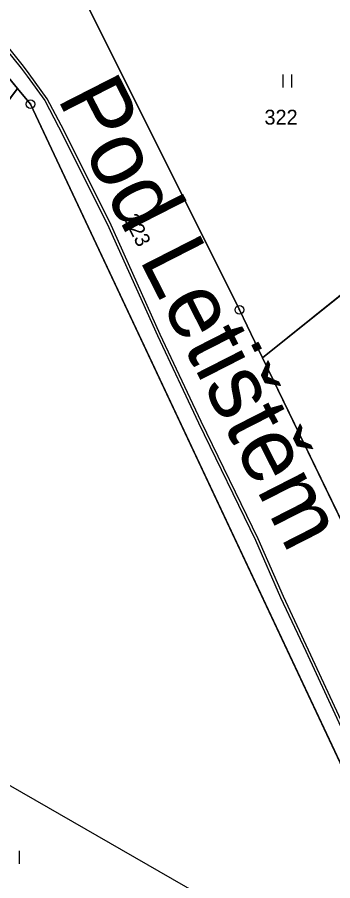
# Model space of a CAD drawing. Extents: x -689422 to -685210, y -987725 to -982160.
# Drawn here: x -687545.1 to -687509.1, y -985754 to -985655.4 of the extents above; entities that cross this region are included whole.
import ezdxf

# ---------------------------------------------------------------- set-up
doc = ezdxf.new("R2010")
doc.units = 0
for name, color, linetype in [('KN_Hranice_parcel', 7, 'Continuous'), ('KN_Parcelni cisla', 7, 'Continuous'), ('KN_Polygon parcely', 7, 'Continuous'), ('KN_Popisy_pomistni nazvy nazvy ulic', 7, 'Continuous'), ('KN_Pozemkove predmety', 7, 'Continuous'), ('KN_POZEMKY_OSTATNI PLOCHA', 7, 'Continuous'), ('KN_POZEMKY_TTP', 7, 'Continuous'), ('KN_VYUZITI_17_ostatni plocha_ostatni komunikace', 7, 'Continuous'), ('KN_Věcná břemena k části', 7, 'Continuous'), ('KN_Značky bodu BP', 7, 'Continuous'), ('KN_Značky kultur', 7, 'Continuous')]:
    doc.layers.add(name, color=color, linetype=linetype)

msp = doc.modelspace()

# ---------------------------------------------------------------- linework, layer by layer
at = {"layer": 'KN_Hranice_parcel'}
for p, q in [((-687545.09, -985663.51), (-687601.71, -985738.35)), ((-687517.1, -985694.24), (-687488.36, -985671.19)), ((-687504.36, -985720.58), (-687517.1, -985694.24))]:
    msp.add_line(p, q, dxfattribs=at)
for points in [[(-687568.91, -985611.81), (-687562.2, -985624.89), (-687559.63, -985637.39), (-687550.99, -985656.4), (-687545.09, -985663.51)], [(-687537.43, -985653.38), (-687519.75, -985688.77), (-687517.1, -985694.24)], [(-687545.09, -985663.51), (-687543.62, -985665.29), (-687502.26, -985753.21), (-687496.06, -985761.89), (-687487.58, -985770.62), (-687476.07, -985779.43), (-687475.86, -985779.86)]]:
    msp.add_lwpolyline(points, dxfattribs=at)
at = {"layer": 'KN_Polygon parcely'}
for points in [[(-687640.89, -985790.55), (-687631.4, -985778.1), (-687615.44, -985756.74), (-687601.71, -985738.35), (-687545.09, -985663.51), (-687550.99, -985656.4), (-687559.63, -985637.39), (-687562.2, -985624.89), (-687568.91, -985611.81), (-687574.19, -985616.86), (-687597.98, -985591.14), (-687620.31, -985627.18), (-687651.31, -985674.74), (-687693.75, -985737.62), (-687646.94, -985798.46)], [(-687543.62, -985665.29), (-687502.26, -985753.21), (-687496.06, -985761.89), (-687487.58, -985770.62), (-687476.07, -985779.43), (-687475.86, -985779.86), (-687464.93, -985765.32), (-687468.16, -985766.28), (-687474.53, -985765.28), (-687480.99, -985759.99), (-687490.63, -985748.94), (-687493.97, -985742.04), (-687504.36, -985720.58), (-687517.1, -985694.24), (-687519.75, -985688.77), (-687537.43, -985653.38), (-687541.06, -985646.1), (-687545.06, -985636.92), (-687559.8, -985603.08), (-687568.91, -985611.81), (-687562.2, -985624.89), (-687559.63, -985637.39), (-687550.99, -985656.4), (-687545.09, -985663.51)], [(-687517.1, -985694.24), (-687488.36, -985671.19), (-687512.98, -985635.84), (-687510.92, -985634.36), (-687519.86, -985632.63), (-687537.43, -985653.38), (-687519.75, -985688.77)], [(-687601.71, -985738.35), (-687517.3, -985835.03), (-687475.86, -985779.86), (-687476.07, -985779.43), (-687487.58, -985770.62), (-687496.06, -985761.89), (-687502.26, -985753.21), (-687543.62, -985665.29), (-687545.09, -985663.51)], [(-687470.47, -985697.94), (-687488.36, -985671.19), (-687517.1, -985694.24), (-687504.36, -985720.58)]]:
    msp.add_lwpolyline(points, close=True, dxfattribs=at)
at = {"layer": 'KN_Pozemkove predmety'}
msp.add_line((-687465.59, -985789.22), (-687551.92, -985739.69), dxfattribs=at)
at = {"layer": 'KN_POZEMKY_OSTATNI PLOCHA'}
for p, q in [((-687537.43, -985653.38), (-687519.75, -985688.77)), ((-687545.09, -985663.51), (-687550.99, -985656.4)), ((-687543.62, -985665.29), (-687545.09, -985663.51)), ((-687502.26, -985753.21), (-687543.62, -985665.29)), ((-687519.75, -985688.77), (-687517.1, -985694.24)), ((-687517.1, -985694.24), (-687504.36, -985720.58))]:
    msp.add_line(p, q, dxfattribs=at)
at = {"layer": 'KN_POZEMKY_TTP'}
for p, q in [((-687519.75, -985688.77), (-687537.43, -985653.38)), ((-687550.99, -985656.4), (-687545.09, -985663.51)), ((-687601.71, -985738.35), (-687545.09, -985663.51)), ((-687545.09, -985663.51), (-687601.71, -985738.35)), ((-687545.09, -985663.51), (-687543.62, -985665.29)), ((-687543.62, -985665.29), (-687502.26, -985753.21)), ((-687488.36, -985671.19), (-687517.1, -985694.24)), ((-687517.1, -985694.24), (-687488.36, -985671.19)), ((-687517.1, -985694.24), (-687519.75, -985688.77)), ((-687504.36, -985720.58), (-687517.1, -985694.24))]:
    msp.add_line(p, q, dxfattribs=at)
at = {"layer": 'KN_VYUZITI_17_ostatni plocha_ostatni komunikace'}
for p, q in [((-687537.43, -985653.38), (-687519.75, -985688.77)), ((-687545.09, -985663.51), (-687550.99, -985656.4)), ((-687543.62, -985665.29), (-687545.09, -985663.51)), ((-687502.26, -985753.21), (-687543.62, -985665.29)), ((-687519.75, -985688.77), (-687517.1, -985694.24)), ((-687517.1, -985694.24), (-687504.36, -985720.58))]:
    msp.add_line(p, q, dxfattribs=at)
at = {"layer": 'KN_Věcná břemena k části'}
for points in [[(-687548.88, -985656.03), (-687544.7, -985661.17), (-687544.01, -985662.11), (-687542, -985664.86), (-687540.42, -985667.87), (-687534.88, -985678.94), (-687529.11, -985691.72), (-687524.44, -985701.67), (-687517.92, -985715.08), (-687515.04, -985721.63), (-687512.17, -985727.76), (-687507.43, -985737.96), (-687503.88, -985745.07), (-687499.74, -985752.88), (-687496.31, -985757.72)], [(-687496.03, -985757.52), (-687499.44, -985752.7), (-687503.56, -985744.91), (-687507.12, -985737.8), (-687511.85, -985727.62), (-687514.72, -985721.49), (-687517.6, -985714.93), (-687524.13, -985701.52), (-687528.79, -985691.58), (-687534.56, -985678.78), (-687540.11, -985667.71), (-687541.7, -985664.68), (-687543.79, -985661.82), (-687544.42, -985660.96), (-687548.59, -985655.83)]]:
    msp.add_lwpolyline(points, dxfattribs=at)
at = {"layer": 'KN_Značky bodu BP'}
for centre, radius in [((-687543.62, -985665.29), 0.5), ((-687543.62, -985665.29), 0.0303), ((-687519.75, -985688.77), 0.5), ((-687519.75, -985688.77), 0.0303)]:
    msp.add_circle(centre, radius, dxfattribs=at)
at = {"layer": 'KN_Značky kultur'}
for p, q in [((-687514.761, -985663.41), (-687514.761, -985661.91)), ((-687513.76, -985663.41), (-687513.76, -985661.91)), ((-687544.89, -985752.03), (-687544.89, -985750.53))]:
    msp.add_line(p, q, dxfattribs=at)

# ---------------------------------------------------------------- texts
at = {"layer": 'KN_Parcelni cisla'}
msp.add_text('322', height=1.7, dxfattribs=at).set_placement((-687516.89, -985667.63))
msp.add_text('323', height=1.7, rotation=296, dxfattribs=at).set_placement((-687532.993, -985678.322))
at = {"layer": 'KN_Popisy_pomistni nazvy nazvy ulic'}
msp.add_text('Pod Letištěm', height=7.5, rotation=297, dxfattribs=at).set_placement((-687540.619, -985664.593))

doc.saveas('drawing.dxf')
